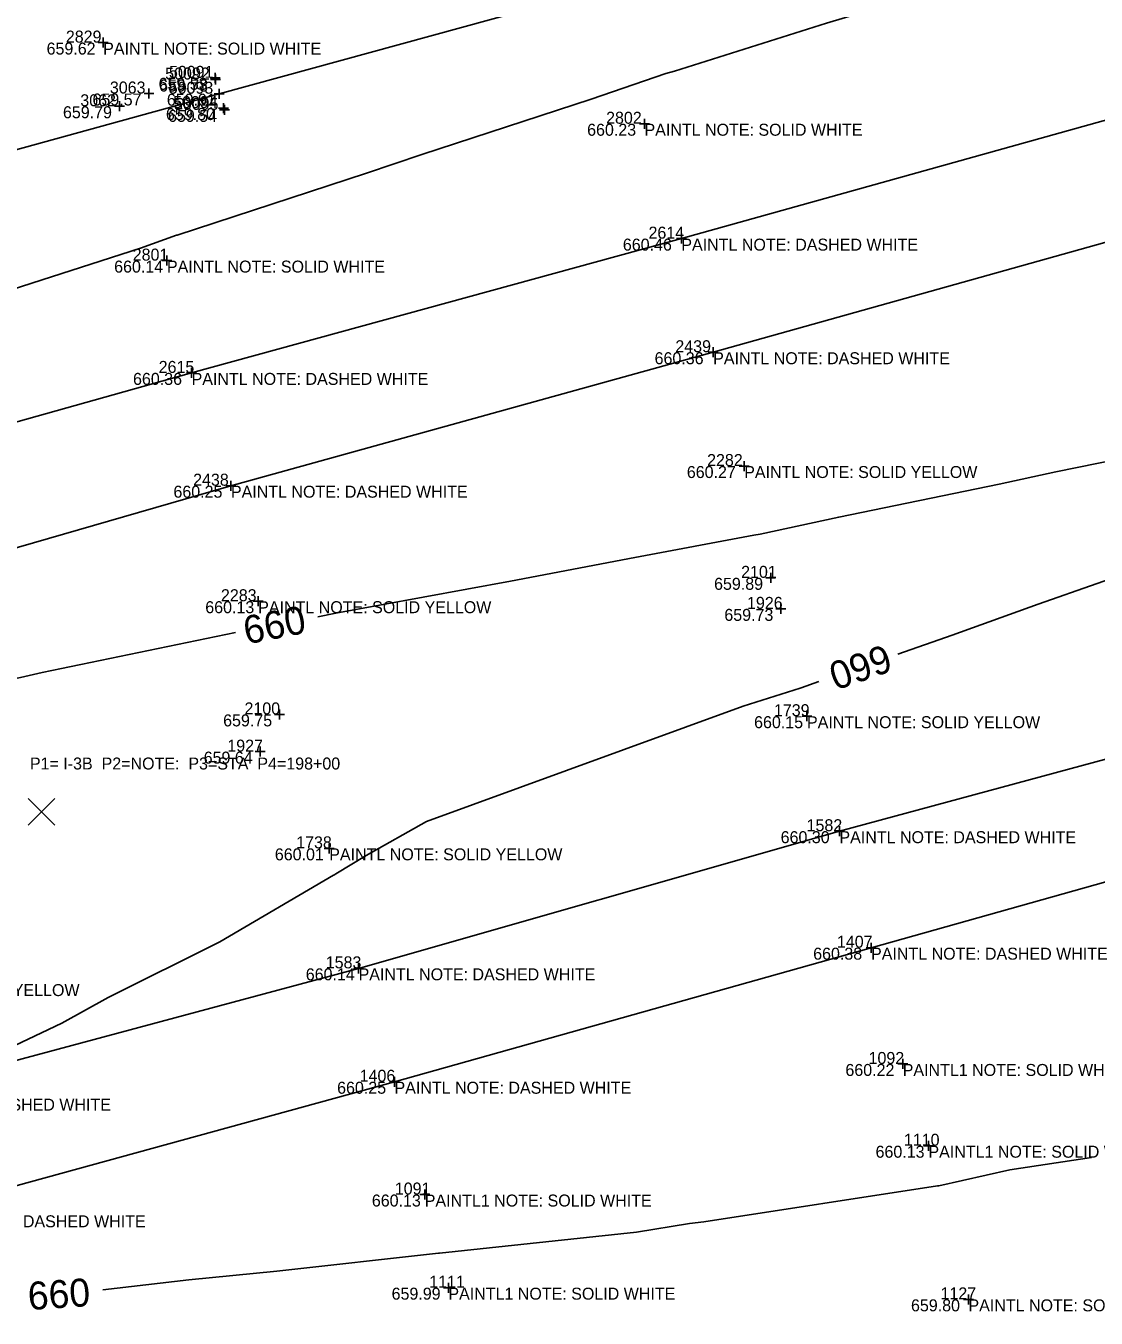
# Model space of a CAD drawing. Extents: x 2129350 to 2137777, y 657588 to 659885.
# Drawn here: x 2133391.1 to 2133498.4, y 658726.1 to 658855.6 of the extents above; entities that cross this region are included whole.
import ezdxf

# ---------------------------------------------------------------- set-up
doc = ezdxf.new("R2010")
doc.units = 0
for name, color, linetype in [('DT_X_Contour_Major', 7, 'Continuous'), ('GK_Visualization', 7, 'Continuous'), ('PV_X_COP', 7, 'Continuous'), ('SV_X_Shot_Marker', 7, 'Continuous'), ('SV_X_Text_Comment', 7, 'Continuous'), ('SV_X_Text_Description', 7, 'Continuous'), ('SV_X_Text_Elevation', 7, 'Continuous'), ('SV_X_Text_Name', 7, 'Continuous')]:
    doc.layers.add(name, color=color, linetype=linetype)

msp = doc.modelspace()

# ---------------------------------------------------------------- linework, layer by layer
at = {"layer": 'DT_X_Contour_Major'}
for points in [[(2133379.76, 658825.89), (2133380.24, 658826.04), (2133381.75, 658826.58), (2133402.61, 658833.27), (2133406.24, 658834.58), (2133406.28, 658834.6), (2133425.26, 658840.79), (2133430.82, 658842.67), (2133447.76, 658848.22), (2133455.27, 658850.77), (2133456.13, 658851.03), (2133471.37, 658855.83), (2133474.84, 658856.87)], [(2133478.51, 658792.62), (2133483.96, 658794.51), (2133492.55, 658797.62), (2133504.4, 658801.76), (2133516.27, 658806.07), (2133524.64, 658808.73), (2133533.77, 658811.36), (2133549.66, 658816.44), (2133556.92, 658818.54), (2133569.78, 658821.81), (2133569.95, 658821.86), (2133573.68, 658823.13)], [(2133518.42, 658816.01), (2133513.67, 658814.79), (2133513.65, 658814.79), (2133513.41, 658814.74), (2133494.34, 658810.87), (2133488.64, 658809.64), (2133472.58, 658806.35), (2133464.72, 658804.65), (2133464.07, 658804.53), (2133452.15, 658802.31), (2133439.7, 658799.94), (2133422.18, 658796.71), (2133420.38, 658796.37)], [(2133412.14, 658794.77), (2133392.78, 658790.77), (2133390.59, 658790.28), (2133377.31, 658787.58), (2133369.37, 658786.98), (2133365.98, 658786.6), (2133351.85, 658785.89), (2133340.6, 658785.61), (2133326.53, 658785.26), (2133319.38, 658785.56), (2133314.52, 658785.97), (2133314.49, 658785.97), (2133312.98, 658786.15)], [(2133379.93, 658748.38), (2133382.55, 658749.87), (2133394.75, 658755.66), (2133399.37, 658758.23), (2133410.56, 658763.79), (2133421.97, 658770.48), (2133421.99, 658770.49), (2133422.18, 658770.6), (2133425.23, 658772.46), (2133431.27, 658775.85), (2133445.31, 658780.96), (2133462.99, 658787.39), (2133468.71, 658789.21), (2133468.81, 658789.25), (2133470.58, 658789.86)], [(2133497.91, 658742.19), (2133489.72, 658740.95), (2133482.61, 658739.36), (2133482.49, 658739.35), (2133459.07, 658735.76), (2133457.62, 658735.57), (2133452.32, 658734.72), (2133432.59, 658732.61), (2133432.49, 658732.6), (2133416.27, 658730.82), (2133407.46, 658729.92), (2133398.84, 658728.93)]]:
    msp.add_lwpolyline(points, dxfattribs=at)
at = {"layer": 'GK_Visualization'}
for p, q in [((2133391.37, 658775.49), (2133394.04, 658778.16)), ((2133391.37, 658778.16), (2133394.04, 658775.49))]:
    msp.add_line(p, q, dxfattribs=at)
at = {"layer": 'PV_X_COP'}
for points in [[(2133730.22, 658936.63), (2133702.62, 658928.99), (2133654.91, 658915.86), (2133605.08, 658902.34), (2133554.92, 658888.56), (2133509.82, 658876.27), (2133459.08, 658862.07), (2133410.5, 658848.76), (2133362.33, 658835.49), (2133317.19, 658823.07), (2133266.35, 658808.95), (2133217.78, 658795.57), (2133170.89, 658782.95), (2133115.31, 658767.84), (2133063.51, 658753.59), (2133014.74, 658740.25), (2132963.88, 658726.32), (2132916.79, 658713.58), (2132868.39, 658700.1), (2132821.62, 658687.28), (2132770.55, 658673.15), (2132722.89, 658660.22), (2132675.02, 658647)], [(2133794.81, 658927.21), (2133746.12, 658913.94), (2133698.01, 658900.79), (2133649.69, 658887.36), (2133601.4, 658873.93), (2133553.07, 658859.93), (2133504.83, 658847.66), (2133456.81, 658834.24), (2133407.74, 658820.79), (2133360.25, 658807.48), (2133312.09, 658793.76), (2133264.31, 658781.06), (2133215.32, 658767.73), (2133166.74, 658754.23)], [(2133170.2, 658742.4), (2133218.35, 658756.09), (2133267.35, 658769.51), (2133315.65, 658782.23), (2133362.85, 658795.38), (2133411.68, 658809.49), (2133460, 658822.86), (2133507.59, 658836.18), (2133555.89, 658849.51), (2133603.94, 658862.15), (2133652.51, 658875.55), (2133700.49, 658889.22), (2133748.69, 658902.41)], [(2133761.88, 658854.63), (2133713.87, 658840.58), (2133665.88, 658827.81), (2133617.52, 658814.46), (2133569.19, 658801), (2133521.18, 658787.99), (2133472.65, 658774.88), (2133424.47, 658761.14), (2133375.94, 658748.09), (2133328.34, 658734.72), (2133280.3, 658721.62), (2133231.73, 658708.1), (2133182.27, 658694.97)], [(2133186.63, 658683.38), (2133234.84, 658696.93), (2133282.77, 658710.09), (2133331.62, 658723.2), (2133379.42, 658736.4), (2133428.07, 658749.78), (2133475.82, 658763.21), (2133523.92, 658776.73), (2133572.46, 658789.76), (2133620.5, 658802.65), (2133668.86, 658816.15), (2133717.15, 658829.38), (2133764.91, 658842.89)]]:
    msp.add_lwpolyline(points, dxfattribs=at)
at = {"layer": 'SV_X_Shot_Marker'}
for p, q in [((2133398.38, 658853.88), (2133399.38, 658853.88)), ((2133398.88, 658854.38), (2133398.88, 658853.38)), ((2133398.88, 658853.88), (2133398.88, 658853.88)), ((2133410.09, 658850.85), (2133410.09, 658849.85)), ((2133410.13, 658850.68), (2133410.13, 658849.68)), ((2133409.59, 658850.35), (2133410.59, 658850.35)), ((2133409.63, 658850.18), (2133410.63, 658850.18)), ((2133410.09, 658850.35), (2133410.09, 658850.35)), ((2133410.13, 658850.18), (2133410.13, 658850.18)), ((2133402.97, 658848.78), (2133403.97, 658848.78)), ((2133403.47, 658849.28), (2133403.47, 658848.28)), ((2133403.47, 658848.78), (2133403.47, 658848.78)), ((2133410, 658848.76), (2133411, 658848.76)), ((2133410.5, 658849.26), (2133410.5, 658848.26)), ((2133410.5, 658848.76), (2133410.5, 658848.76)), ((2133400, 658847.5), (2133401, 658847.5)), ((2133400.5, 658848), (2133400.5, 658847)), ((2133400.5, 658847.5), (2133400.5, 658847.5)), ((2133410.44, 658847.32), (2133411.44, 658847.32)), ((2133410.53, 658847.14), (2133411.53, 658847.14)), ((2133410.94, 658847.82), (2133410.94, 658846.82)), ((2133410.94, 658847.32), (2133410.94, 658847.32)), ((2133411.03, 658847.64), (2133411.03, 658846.64)), ((2133411.03, 658847.14), (2133411.03, 658847.14)), ((2133452.62, 658845.75), (2133453.62, 658845.75)), ((2133453.12, 658846.25), (2133453.12, 658845.25)), ((2133453.12, 658845.75), (2133453.12, 658845.75)), ((2133456.31, 658834.24), (2133457.31, 658834.24)), ((2133456.81, 658834.74), (2133456.81, 658833.74)), ((2133456.81, 658834.24), (2133456.81, 658834.24)), ((2133405.27, 658832.54), (2133405.27, 658831.54)), ((2133404.77, 658832.04), (2133405.77, 658832.04)), ((2133405.27, 658832.04), (2133405.27, 658832.04)), ((2133459.5, 658822.86), (2133460.5, 658822.86)), ((2133460, 658823.36), (2133460, 658822.36)), ((2133460, 658822.86), (2133460, 658822.86)), ((2133407.74, 658821.29), (2133407.74, 658820.29)), ((2133407.24, 658820.79), (2133408.24, 658820.79)), ((2133407.74, 658820.79), (2133407.74, 658820.79)), ((2133463.11, 658811.96), (2133463.11, 658810.96)), ((2133462.61, 658811.46), (2133463.61, 658811.46)), ((2133463.11, 658811.46), (2133463.11, 658811.46)), ((2133411.18, 658809.49), (2133412.18, 658809.49)), ((2133411.68, 658809.99), (2133411.68, 658808.99)), ((2133411.68, 658809.49), (2133411.68, 658809.49)), ((2133465.26, 658800.26), (2133466.26, 658800.26)), ((2133465.76, 658800.76), (2133465.76, 658799.76)), ((2133465.76, 658800.26), (2133465.76, 658800.26)), ((2133413.91, 658797.92), (2133414.91, 658797.92)), ((2133414.41, 658798.42), (2133414.41, 658797.42)), ((2133414.41, 658797.92), (2133414.41, 658797.92)), ((2133466.77, 658797.65), (2133466.77, 658796.65)), ((2133466.27, 658797.15), (2133467.27, 658797.15)), ((2133466.77, 658797.15), (2133466.77, 658797.15)), ((2133416.04, 658786.58), (2133417.04, 658786.58)), ((2133416.54, 658787.08), (2133416.54, 658786.08)), ((2133416.54, 658786.58), (2133416.54, 658786.58)), ((2133468.9, 658786.4), (2133469.9, 658786.4)), ((2133469.4, 658786.9), (2133469.4, 658785.9)), ((2133469.4, 658786.4), (2133469.4, 658786.4)), ((2133414.62, 658783.35), (2133414.62, 658782.35)), ((2133414.12, 658782.85), (2133415.12, 658782.85)), ((2133414.62, 658782.85), (2133414.62, 658782.85)), ((2133472.15, 658774.88), (2133473.15, 658774.88)), ((2133472.65, 658775.38), (2133472.65, 658774.38)), ((2133472.65, 658774.88), (2133472.65, 658774.88)), ((2133421.03, 658773.16), (2133422.03, 658773.16)), ((2133421.53, 658773.66), (2133421.53, 658772.66)), ((2133421.53, 658773.16), (2133421.53, 658773.16)), ((2133475.32, 658763.21), (2133476.32, 658763.21)), ((2133475.82, 658763.71), (2133475.82, 658762.71)), ((2133475.82, 658763.21), (2133475.82, 658763.21)), ((2133424.47, 658761.64), (2133424.47, 658760.64)), ((2133423.97, 658761.14), (2133424.97, 658761.14)), ((2133424.47, 658761.14), (2133424.47, 658761.14)), ((2133478.49, 658751.56), (2133479.49, 658751.56)), ((2133478.99, 658752.06), (2133478.99, 658751.06)), ((2133478.99, 658751.56), (2133478.99, 658751.56)), ((2133427.57, 658749.78), (2133428.57, 658749.78)), ((2133428.07, 658750.28), (2133428.07, 658749.28)), ((2133428.07, 658749.78), (2133428.07, 658749.78)), ((2133481.07, 658743.37), (2133482.07, 658743.37)), ((2133481.57, 658743.87), (2133481.57, 658742.87)), ((2133481.57, 658743.37), (2133481.57, 658743.37)), ((2133430.6, 658738.48), (2133431.6, 658738.48)), ((2133431.1, 658738.98), (2133431.1, 658737.98)), ((2133431.1, 658738.48), (2133431.1, 658738.48)), ((2133432.97, 658729.15), (2133433.97, 658729.15)), ((2133433.47, 658729.65), (2133433.47, 658728.65)), ((2133433.47, 658729.15), (2133433.47, 658729.15)), ((2133485.08, 658727.98), (2133486.08, 658727.98)), ((2133485.58, 658728.48), (2133485.58, 658727.48)), ((2133485.58, 658727.98), (2133485.58, 658727.98))]:
    msp.add_line(p, q, dxfattribs=at)

# ---------------------------------------------------------------- texts
at = {"layer": 'DT_X_Contour_Major'}
for rotation, p in [(11.0143, (2133413.23, 658793.58)), (199.1785, (2133477.25, 658793.66)), (3.88, (2133391.42, 658726.9))]:
    msp.add_text('660', height=2.8, rotation=rotation, dxfattribs=at).set_placement(p)
at = {"layer": 'SV_X_Text_Comment'}
for s, p in [('PAINTL NOTE: SOLID WHITE', (2133398.88, 658852.68)), ('PAINTL NOTE: SOLID WHITE', (2133453.12, 658844.55)), ('PAINTL NOTE: DASHED WHITE', (2133456.81, 658833.04)), ('PAINTL NOTE: SOLID WHITE', (2133405.27, 658830.84)), ('PAINTL NOTE: DASHED WHITE', (2133460, 658821.66)), ('PAINTL NOTE: DASHED WHITE', (2133407.74, 658819.59)), ('PAINTL NOTE: SOLID YELLOW', (2133463.11, 658810.26)), ('PAINTL NOTE: DASHED WHITE', (2133411.68, 658808.29)), ('PAINTL NOTE: SOLID YELLOW', (2133414.41, 658796.72)), ('PAINTL NOTE: SOLID YELLOW', (2133469.4, 658785.2)), ('PAINTL NOTE: DASHED WHITE', (2133472.65, 658773.68)), ('PAINTL NOTE: SOLID YELLOW', (2133421.53, 658771.96)), ('PAINTL NOTE: DASHED WHITE', (2133475.82, 658762.01)), ('PAINTL NOTE: DASHED WHITE', (2133424.47, 658759.94)), ('PAINTL NOTE: SOLID YELLOW', (2133373.15, 658758.36)), ('PAINTL1 NOTE: SOLID WHITE', (2133478.99, 658750.36)), ('PAINTL NOTE: DASHED WHITE', (2133428.07, 658748.58)), ('PAINTL NOTE: DASHED WHITE', (2133375.94, 658746.89)), ('PAINTL1 NOTE: SOLID WHITE', (2133481.57, 658742.17)), ('PAINTL1 NOTE: SOLID WHITE', (2133431.1, 658737.28)), ('PAINTL NOTE: DASHED WHITE', (2133379.42, 658735.2)), ('PAINTL1 NOTE: SOLID WHITE', (2133433.47, 658727.95)), ('PAINTL NOTE: SOLID WHITE', (2133485.58, 658726.78))]:
    msp.add_text(s, height=1.2, dxfattribs=at).set_placement(p)
at = {"layer": 'SV_X_Text_Description'}
msp.add_text('P1= I-3B  P2=NOTE:  P3=STA  P4=198+00', height=1.2, dxfattribs=at).set_placement((2133391.54, 658781.06))
at = {"layer": 'SV_X_Text_Elevation'}
for s, p in [('659.62', (2133393.21, 658852.68)), ('659.53', (2133404.43, 658849.15)), ('659.78', (2133404.48, 658848.98)), ('659.57', (2133397.81, 658847.58)), ('659.91', (2133405.26, 658847.56)), ('659.79', (2133394.85, 658846.3)), ('659.80', (2133405.17, 658846.12)), ('659.54', (2133405.38, 658845.94)), ('660.23', (2133447.37, 658844.55)), ('660.46', (2133450.95, 658833.04)), ('660.14', (2133399.98, 658830.84)), ('660.36', (2133454.13, 658821.66)), ('660.36', (2133401.87, 658819.59)), ('660.27', (2133457.36, 658810.26)), ('660.25', (2133405.92, 658808.29)), ('659.89', (2133460.09, 658799.06)), ('660.13', (2133409.11, 658796.72)), ('659.73', (2133461.12, 658795.95)), ('659.75', (2133410.9, 658785.38)), ('660.15', (2133464.1, 658785.2)), ('659.64', (2133408.95, 658781.65)), ('660.30', (2133466.76, 658773.68)), ('660.01', (2133416.08, 658771.96)), ('660.38', (2133470.02, 658762.01)), ('660.14', (2133419.18, 658759.94)), ('660.22', (2133473.25, 658750.36)), ('660.25', (2133422.32, 658748.58)), ('660.13', (2133476.27, 658742.17)), ('660.13', (2133425.8, 658737.28)), ('659.99', (2133427.78, 658727.95)), ('659.80', (2133479.82, 658726.78))]:
    msp.add_text(s, height=1.2, dxfattribs=at).set_placement(p)
at = {"layer": 'SV_X_Text_Name'}
for s, p in [('2829', (2133395.14, 658853.88)), ('50092', (2133405.09, 658850.18)), ('50091', (2133405.47, 658850.35)), ('3063', (2133399.55, 658848.78)), ('50093', (2133405.45, 658848.76)), ('3062', (2133396.59, 658847.5)), ('50094', (2133405.89, 658847.32)), ('50095', (2133405.97, 658847.14)), ('2802', (2133449.27, 658845.75)), ('2614', (2133453.52, 658834.24)), ('2801', (2133401.84, 658832.04)), ('2439', (2133456.21, 658822.86)), ('2615', (2133404.44, 658820.79)), ('2282', (2133459.39, 658811.46)), ('2438', (2133407.89, 658809.49)), ('2101', (2133462.8, 658800.26)), ('2283', (2133410.68, 658797.92)), ('1926', (2133463.39, 658797.15)), ('2100', (2133413.04, 658786.58)), ('1739', (2133466.09, 658786.4)), ('1927', (2133411.32, 658782.85)), ('1582', (2133469.36, 658774.88)), ('1738', (2133418.22, 658773.16)), ('1407', (2133472.4, 658763.21)), ('1583', (2133421.18, 658761.14)), ('1092', (2133475.57, 658751.56)), ('1406', (2133424.58, 658749.78)), ('1110', (2133479.11, 658743.37)), ('1091', (2133428.1, 658738.48)), ('1111', (2133431.55, 658729.15)), ('1127', (2133482.78, 658727.98))]:
    msp.add_text(s, height=1.2, dxfattribs=at).set_placement(p)

doc.saveas('drawing.dxf')
